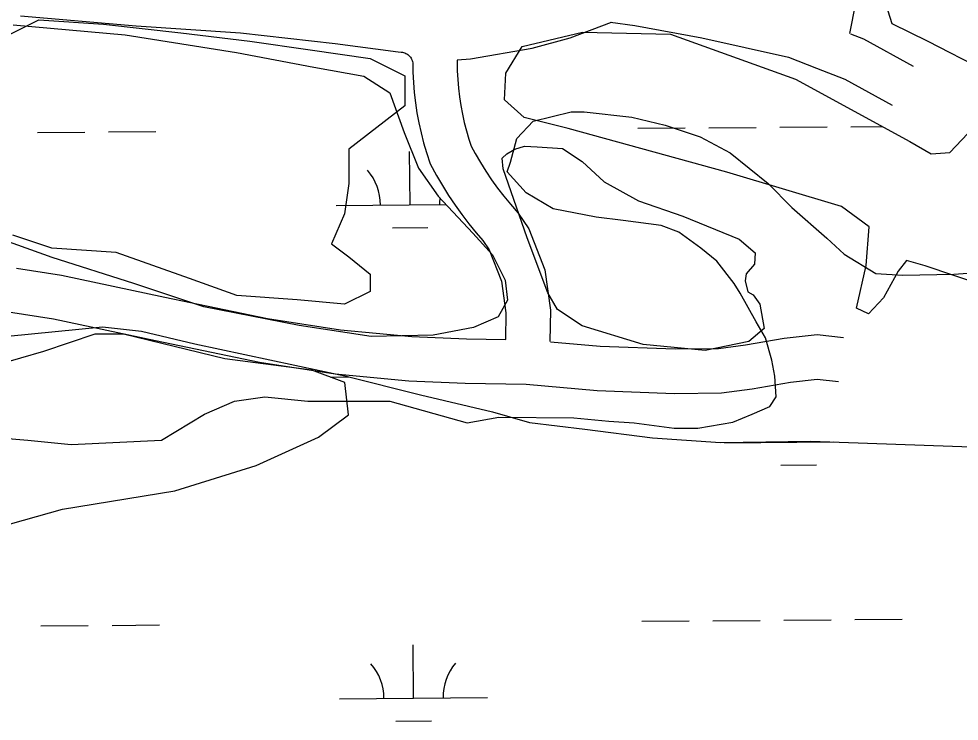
# Model space of a CAD drawing. Extents: x 3540316 to 3578335, y 553172 to 578787.
# Drawn here: x 3560504 to 3561139, y 565380 to 565855 of the extents above; entities that cross this region are included whole.
import ezdxf

# ---------------------------------------------------------------- set-up
doc = ezdxf.new("R2010")
doc.units = 0
for name, color, linetype in [('V-ROAD-CNTR', 7, 'Continuous'), ('V-SITE-VEGE', 7, 'Continuous'), ('V-WETL-SWMP', 7, 'Continuous')]:
    doc.layers.add(name, color=color, linetype=linetype)

msp = doc.modelspace()

# ---------------------------------------------------------------- linework, layer by layer
at = {"layer": 'V-ROAD-CNTR'}
for points in [[(3561065.1632320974, 565844.6299228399), (3561069.136904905, 565865.0689803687), (3561086.0273501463, 565913.6523970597), (3561102.025594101, 565947.2113688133), (3561112.9427747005, 565967.758781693), (3561123.1256002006, 565988.2165610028), (3561132.3855685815, 566016.2510175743), (3561136.497035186, 566032.1836419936), (3561139.6165464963, 566060.7415649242), (3561139.3388151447, 566084.5119223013), (3561140.2534607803, 566098.281921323), (3561146.3871989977, 566129.1716829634), (3561149.365087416, 566144.0327642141), (3561153.4870605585, 566160.763866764), (3561153.882028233, 566162.1835701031)], [(3560504.7093832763, 565856.5620813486), (3560583.0721555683, 565849.8181663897), (3560653.494636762, 565845.0876359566), (3560717.473004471, 565837.8506458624), (3560759.98956122, 565832.2944245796), (3560762.050326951, 565832.1792090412), (3560762.8598354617, 565832.0580985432), (3560763.6513065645, 565831.8641177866), (3560764.420071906, 565831.5980209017), (3560765.151877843, 565831.2662445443), (3560765.856155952, 565830.8634843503), (3560766.523911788, 565830.3956110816), (3560767.1456423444, 565829.8673069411), (3560767.439369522, 565829.5674763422), (3560767.722932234, 565829.278403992), (3560768.225145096, 565828.6601289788), (3560768.67412719, 565827.9872065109), (3560769.0628712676, 565827.2694395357), (3560769.381983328, 565826.5228794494), (3560769.6321937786, 565825.7444056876), (3560769.809178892, 565824.9507438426), (3560769.892653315, 565824.2922903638), (3560769.9762427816, 565818.4973596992), (3560770.3100469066, 565811.6149452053), (3560770.8789204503, 565804.7506817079), (3560771.676162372, 565797.9120936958), (3560772.7042234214, 565791.0979495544), (3560773.9653842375, 565784.3224494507), (3560775.4522387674, 565777.5981552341), (3560777.16532335, 565770.9239258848), (3560779.1043737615, 565764.311073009), (3560781.6181865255, 565756.7006084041), (3560785.951147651, 565748.8042608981), (3560789.9318072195, 565742.0358671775), (3560794.1124979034, 565735.3893962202), (3560798.491738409, 565728.8687930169), (3560803.0623880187, 565722.4843093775), (3560807.820830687, 565716.2422337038), (3560812.760201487, 565710.1467722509), (3560817.180070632, 565705.01635443), (3560821.51802692, 565698.6477534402), (3560829.7965544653, 565677.4946014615), (3560832.775335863, 565656.0655140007), (3560832.470937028, 565638.1764308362)], [(3560799.804806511, 565826.8792557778), (3560808.9512712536, 565827.6678260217), (3560850.4512440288, 565834.8075396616), (3560876.2287567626, 565841.7584467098), (3560904.1684277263, 565852.2808616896)], [(3560903.5468445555, 565852.3633297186), (3560919.8833420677, 565850.1958985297), (3560965.1523323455, 565841.8565887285), (3561023.635297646, 565828.6445194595), (3561042.593251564, 565821.2381360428), (3561061.7226176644, 565813.7666983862), (3561093.6784848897, 565796.3842505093)], [(3561065.5869007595, 565844.4644487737), (3561074.3973823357, 565841.0233016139), (3561108.0135151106, 565822.7377494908)], [(3560799.8224208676, 565826.7403122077), (3560799.8653466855, 565826.4017096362), (3560799.9657572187, 565819.4406403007), (3560800.2499530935, 565813.5810547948), (3560800.7350795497, 565807.7273182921), (3560801.4158376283, 565801.8879063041), (3560802.291776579, 565796.0820504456), (3560803.366615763, 565790.3075505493), (3560804.635761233, 565784.567844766), (3560806.09667665, 565778.8760741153), (3560807.749626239, 565773.238926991), (3560809.241813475, 565768.7213915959), (3560812.0368523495, 565763.6277391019), (3560815.5641927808, 565757.6301328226), (3560819.267502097, 565751.7426037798), (3560823.1462615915, 565745.9672069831), (3560827.1936119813, 565740.3136906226), (3560831.409169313, 565734.7837662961), (3560835.783798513, 565729.3852277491), (3560841.017929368, 565723.30964557), (3560848.2199730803, 565712.7362465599), (3560859.023445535, 565685.1313985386), (3560862.810664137, 565657.8864859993), (3560862.449557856, 565636.664787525)], [(3560502.1560085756, 565686.3468441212), (3560532.629373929, 565681.5725199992), (3560602.2370665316, 565666.716392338), (3560671.7317973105, 565652.3376579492), (3560721.091451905, 565644.6336959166), (3560769.1575745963, 565640.1336084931), (3560806.1596576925, 565638.5791803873), (3560832.8422618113, 565638.1707469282)], [(3560496.7799914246, 565656.8231558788), (3560527.172626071, 565652.0614800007), (3560596.0669334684, 565637.357607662), (3560666.37620269, 565622.8103420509), (3560717.3765480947, 565614.8503040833), (3560767.1284254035, 565610.192391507), (3560805.3003423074, 565608.5888196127), (3560846.4399592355, 565607.959091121), (3560894.524263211, 565603.7226587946), (3560946.8078052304, 565601.6859935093), (3560978.5105315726, 565602.1208760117), (3560999.199142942, 565604.7215660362), (3561025.014061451, 565609.3627630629), (3561042.994543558, 565611.2553983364), (3561057.599222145, 565609.6858757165)], [(3560862.945698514, 565636.6210754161), (3560896.425736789, 565633.6713412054), (3560947.18619477, 565631.6940064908), (3560976.427468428, 565632.0951239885), (3560994.670857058, 565634.3884339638), (3561020.783938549, 565639.0832369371), (3561043.027456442, 565641.4246016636), (3561060.804777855, 565639.5141242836)]]:
    msp.add_lwpolyline(points, dxfattribs=at)
at = {"layer": 'V-SITE-VEGE'}
for points in [[(3560464.793, 565827.778), (3560517.156, 565853.974), (3560560.795, 565851.063), (3560613.1580000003, 565845.243), (3560659.705, 565839.42), (3560700.434, 565833.6), (3560741.162, 565827.778), (3560764.436, 565816.135), (3560764.436, 565795.759), (3560726.615, 565766.653), (3560726.615, 565743.365), (3560723.707, 565722.992), (3560714.9790000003, 565702.6140000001), (3560726.615, 565693.883), (3560741.162, 565682.241), (3560741.162, 565670.598), (3560723.707, 565661.865), (3560691.705, 565664.775), (3560650.9790000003, 565667.687), (3560618.977, 565679.328), (3560569.521, 565696.794), (3560525.8850000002, 565699.706), (3560499.701, 565708.436)], [(3560754.253, 565596.372), (3560806.6180000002, 565581.819), (3560828.1040000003, 565585.638), (3560878.663, 565585.26), (3560902.311, 565582.931), (3560919.514, 565581.727), (3560946.384, 565578.296), (3560962.52, 565578.175), (3560986.218, 565582.3), (3560999.167, 565587.584), (3561011.04, 565592.8740000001), (3561015.392, 565599.294), (3561014.421, 565613.286), (3561012.35, 565624.061), (3561008.16, 565639.153), (3561001.787, 565649.958), (3560991.174, 565669.402), (3560986.92, 565675.89), (3560975.2, 565691.035), (3560964.507, 565699.724), (3560949.528, 565710.593), (3560937.727, 565714.986), (3560911.935, 565718.406), (3560893.663, 565720.696), (3560864.661, 565726.2930000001), (3560846.452, 565737.186), (3560833.65, 565751.2660000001), (3560835.85, 565757.705), (3560840.273, 565773.809), (3560851.119, 565785.56), (3560876.984, 565791.823), (3560885.589, 565791.757), (3560917.8370000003, 565788.2880000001), (3560940.3880000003, 565782.74), (3560963.997, 565775.031), (3560984.3540000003, 565764.122), (3561010.018, 565743.488), (3561026.0330000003, 565727.233), (3561049.546, 565706.616), (3561061.2970000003, 565695.77), (3561082.715, 565682.699), (3561100.9960000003, 565681.487), (3561135.427, 565682.304), (3561163.411, 565684.246)], [(3560474.973, 565573.086), (3560509.886, 565570.176), (3560538.9760000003, 565567.2660000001), (3560600.0670000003, 565570.176), (3560629.159, 565587.6410000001), (3560649.522, 565596.372), (3560669.8880000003, 565599.284), (3560698.98, 565596.372), (3560730.98, 565596.372), (3560754.253, 565596.372)]]:
    msp.add_lwpolyline(points, dxfattribs=at)
at = {"layer": 'V-WETL-SWMP'}
for p, q in [((3561065.914307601, 565781.7764455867), (3561086.9163608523, 565781.9383475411)), ((3560516.2972108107, 565777.8525084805), (3560548.2961706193, 565778.0991840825)), ((3560564.295650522, 565778.2225218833), (3560596.294610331, 565778.4691974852)), ((3560921.918644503, 565780.6664027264), (3560953.917680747, 565780.9130789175)), ((3560969.917198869, 565781.0364170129), (3561001.916235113, 565781.2830932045)), ((3561017.915753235, 565781.4064313), (3561049.914789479, 565781.6531074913)), ((3560767.997211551, 565729.0512035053), (3560767.718978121, 565765.0487931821)), ((3560717.998836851, 565728.6657728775), (3560792.306690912, 565729.238601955)), ((3560756.1168632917, 565713.5287333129), (3560780.116083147, 565713.7137400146)), ((3560496.255087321, 565640.252800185), (3560560.2041056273, 565646.714548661)), ((3560560.2041056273, 565646.714548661), (3560586.575105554, 565643.7355496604)), ((3560586.575105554, 565643.7355496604), (3560622.627105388, 565635.1285519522)), ((3560555.103001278, 565641.775982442), (3560520.36600114, 565629.950984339)), ((3560574.440001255, 565641.6309827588), (3560555.103001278, 565641.7759824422)), ((3560642.80499403, 565625.0030820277), (3560574.440001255, 565641.6309827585)), ((3560520.36600114, 565629.950984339), (3560479.183002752, 565618.1729621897)), ((3560622.627105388, 565635.1285519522), (3560723.870114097, 565613.524432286)), ((3560701.5689938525, 565617.3100844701), (3560642.80499403, 565625.0030820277)), ((3560724.068993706, 565609.0840864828), (3560701.5689938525, 565617.3100844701)), ((3560714.054788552, 565612.7452790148), (3560726.586396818, 565612.8418834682)), ((3560723.870114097, 565613.524432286), (3560775.1700910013, 565600.6337496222)), ((3560726.32299338, 565587.3110909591), (3560724.068993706, 565609.0840864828)), ((3560775.1700910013, 565600.6337496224), (3560823.702063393, 565589.1531289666)), ((3560706.0649931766, 565572.1530937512), (3560726.32299338, 565587.3110909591)), ((3560823.702063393, 565589.1531289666), (3560848.6520495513, 565582.0193191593)), ((3560848.6520495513, 565582.0193191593), (3560886.125044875, 565577.5673834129)), ((3560664.02199294, 565553.1300970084), (3560706.0649931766, 565572.1530937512)), ((3560886.125044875, 565577.5673834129), (3560931.922044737, 565571.6643852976)), ((3560931.922044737, 565571.6643852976), (3560977.7390309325, 565568.5395749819)), ((3560977.7390309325, 565568.5395749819), (3561038.868017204, 565569.4657636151)), ((3560980.4581444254, 565568.3675712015), (3561053.8209322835, 565568.9331148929)), ((3561030.4566588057, 565568.7530029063), (3561030.452147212, 565569.3382515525)), ((3561038.868017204, 565569.4657636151), (3561187.4640352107, 565564.1725161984)), ((3560609.0999927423, 565535.8160997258), (3560664.02199294, 565553.1300970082)), ((3561018.57596707, 565553.2299593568), (3561042.575253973, 565553.4149665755)), ((3560533.264992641, 565523.4921011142), (3560609.0999927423, 565535.8160997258)), ((3560429.102992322, 565494.4601054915), (3560533.264992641, 565523.4921011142)), ((3560566.644049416, 565445.1029795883), (3560598.643098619, 565445.3496558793)), ((3560924.5414151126, 565447.8619614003), (3560956.5404643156, 565448.1086376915)), ((3560972.5399889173, 565448.2319758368), (3561004.539038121, 565448.478652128)), ((3561020.5385627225, 565448.6019902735), (3561052.537611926, 565448.8486665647)), ((3561068.5371365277, 565448.9720047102), (3561100.536185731, 565449.2186810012)), ((3560518.6454756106, 565444.7329651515), (3560550.6445248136, 565444.9796414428)), ((3560770.3451592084, 565395.9297810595), (3560770.067648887, 565431.9287077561)), ((3560720.346644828, 565395.5443493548), (3560820.3436735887, 565396.3152127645)), ((3560758.4644674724, 565380.4067375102), (3560782.4637543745, 565380.5917447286))]:
    msp.add_line(p, q, dxfattribs=at)
for points in [[(3561155.732, 565820.004), (3561117.995, 565839.228), (3561093.732, 565851.135), (3561085.804, 565876.449), (3561095.0670000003, 565908.85), (3561136.085, 565966.2660000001), (3561162.666, 566022.889)], [(3560499.798, 565850.631), (3560575.5100000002, 565843.75), (3560650.733, 565831.911), (3560702.972, 565822.049), (3560736.7490000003, 565815.933), (3560754.251, 565804.527), (3560763.972, 565777.8470000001), (3560773.714, 565753.872), (3560787.1, 565734.831), (3560810.363, 565709.853), (3560823.7830000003, 565695.321), (3560832.223, 565678.121), (3560833.9250000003, 565664.579), (3560827.5270000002, 565653.353), (3560810.788, 565646.263), (3560783.691, 565641.054), (3560741.742, 565640.0160000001), (3560693.094, 565647.5970000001), (3560628.7, 565660.256), (3560581.466, 565675.944), (3560526.128, 565693.496), (3560494.196, 565705.01)], [(3561212.222, 565655.426), (3561115.9560000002, 565687.7170000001), (3561103.357, 565691.419), (3561097.8910000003, 565684.245), (3561087.835, 565666.281), (3561077.833, 565655.533), (3561069.7430000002, 565659.201), (3561076.273, 565688.015), (3561078.273, 565714.156), (3561059.435, 565727.826), (3560982.041, 565750.956), (3560874.933, 565780.622), (3560845.224, 565788.06), (3560831.784, 565799.886), (3560832.821, 565817.917), (3560843.779, 565835.8740000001), (3560884.4390000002, 565845.49), (3560943.957, 565844.142), (3561028.511, 565813.743), (3561105.7630000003, 565771.674), (3561120.132, 565763.449), (3561132.7660000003, 565764.256), (3561157.313, 565790.228)]]:
    msp.add_lwpolyline(points, dxfattribs=at)
msp.add_lwpolyline([(3560847.093, 565706.645), (3560830.982, 565753.216), (3560830.36, 565760.436), (3560833.313, 565763.346), (3560838.75, 565766.687), (3560845.304, 565768.667), (3560853.8680000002, 565768.152), (3560870.998, 565767.122), (3560884.235, 565758.228), (3560899.24, 565744.587), (3560922.369, 565731.786), (3560952.281, 565721.415), (3560990.4960000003, 565705.795), (3561001.251, 565696.6950000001), (3561000.7430000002, 565689.032), (3560995.057, 565682.536), (3560994.345, 565677.806), (3560996.318, 565670.35), (3560999.91, 565668.2930000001), (3561004.373, 565661.946), (3561007.18, 565645.465), (3560996.968, 565636.748), (3560967.384, 565630.656), (3560925.474, 565634.804), (3560884.304, 565647.289), (3560867.7, 565658.237), (3560861.021, 565669.561)], close=True, dxfattribs=at)
for centre, radius, start, end in [((3560712.752401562, 565729.1001285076), 35.24628790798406, 359.66988318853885, 41.213541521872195), ((3560823.234682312, 565729.9518212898), 35.246287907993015, 173.95306155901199, 181.21348558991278), ((3560975.2117040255, 565568.8019443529), 35.24628790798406, 359.6698565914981, 0.3793431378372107), ((3561085.694293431, 565569.6536395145), 35.24628790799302, 180.97630334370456, 181.21351176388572), ((3560825.582793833, 565396.8304176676), 35.24628790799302, 139.6698534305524, 181.21351176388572), ((3560715.100204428, 565395.9787225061), 35.24628790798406, 359.6698565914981, 41.21351492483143)]:
    msp.add_arc(centre, radius, start, end, dxfattribs=at)

doc.saveas('drawing.dxf')
